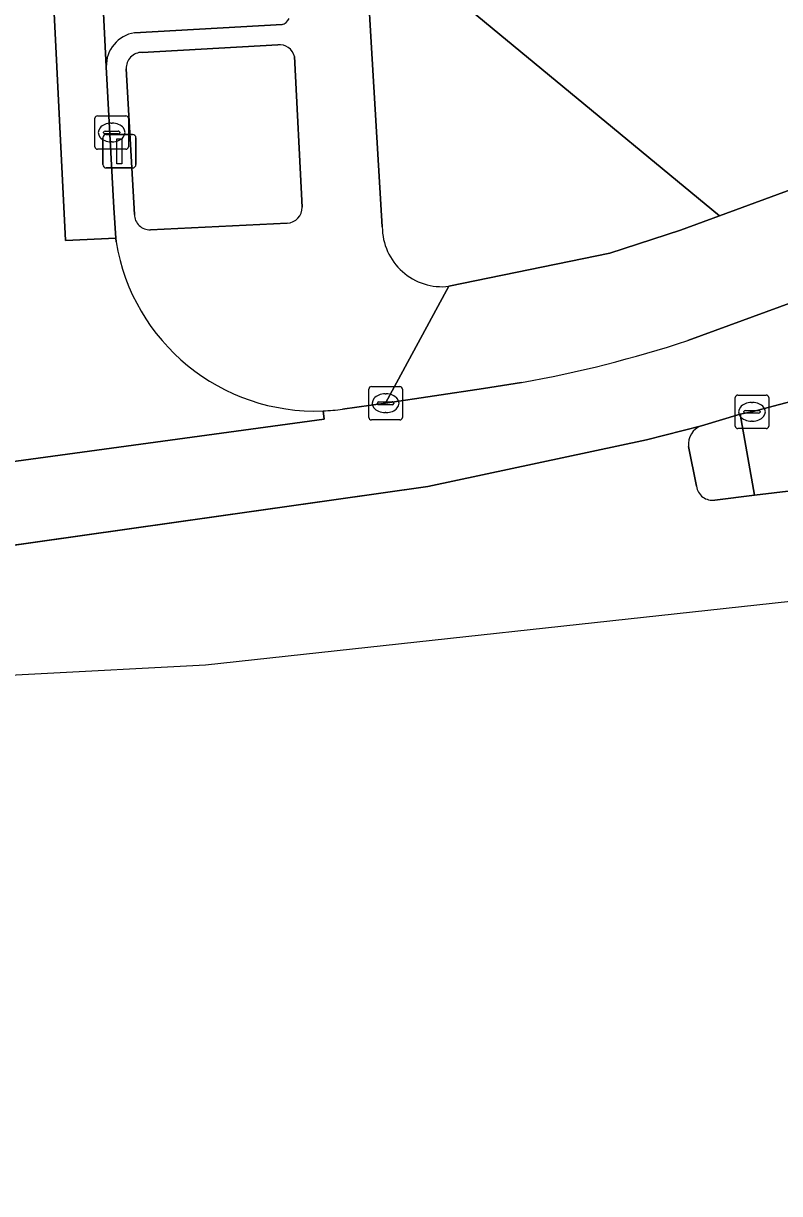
# Model space of a CAD drawing. Extents: x 160554 to 161248, y 385329 to 386506.
# Drawn here: x 161158.93 to 161181.55, y 385329.84 to 385364.84 of the extents above; entities that cross this region are included whole.
import ezdxf

# ---------------------------------------------------------------- set-up
doc = ezdxf.new("R2010")
doc.units = 0
for name, color, linetype in [('IMGEO_Berm_groen', 7, 'Continuous'), ('IMGEO_Fietspad_gesloten', 7, 'Continuous'), ('IMGEO_Groenvoorziening', 7, 'Continuous'), ('IMGEO_Kolk', 7, 'Continuous'), ('IMGEO_Lichtmast', 7, 'Continuous'), ('IMGEO_Parkeervlak_open', 7, 'Continuous'), ('IMGEO_Rijbaan_lokaal_gesloten', 7, 'Continuous'), ('IMGEO_Rijbaan_lokaal_open', 7, 'Continuous'), ('IMGEO_Verkeerseiland_gesloten', 7, 'Continuous'), ('IMGEO_Voetpad_open', 7, 'Continuous')]:
    doc.layers.add(name, color=color, linetype=linetype)

msp = doc.modelspace()

# ---------------------------------------------------------------- linework, layer by layer
at = {"layer": 'IMGEO_Berm_groen'}
msp.add_lwpolyline([(161181.887, 385353.533), (161180.727, 385353.226), (161180.377, 385353.157), (161180.802, 385350.733), (161185.001, 385351.234), (161202.157, 385353.302), (161202.759, 385353.376), (161203.142, 385353.452), (161203.215, 385353.467)], dxfattribs=at)
at = {"layer": 'IMGEO_Fietspad_gesloten'}
for points in [[(161202.204, 385360.679), (161202.402, 385360.737), (161202.694, 385360.823), (161205.36, 385361.607), (161203.941, 385364.879), (161203.009, 385364.483), (161202.062, 385364.121), (161186.103, 385358.079), (161182.38, 385356.669), (161178.808, 385355.36)], [(161173.832, 385354.105), (161172.692, 385353.922), (161169.765, 385353.482), (161168.477, 385353.305)], [(161167.894, 385353.254), (161167.924, 385353.004), (161151.021, 385350.7), (161150.976, 385350.908), (161145.316, 385350.247), (161143.272, 385350.151), (161085.829, 385347.319), (161085.366, 385347.295), (161073.732, 385346.7), (161073.593, 385346.692), (161010.368, 385343.456)], [(161034.402, 385342.87), (161141.871, 385348.183), (161157.592, 385349.093), (161171.027, 385350.994), (161177.568, 385352.385), (161179.212, 385352.808), (161180.377, 385353.157), (161180.727, 385353.226), (161181.887, 385353.533)]]:
    msp.add_lwpolyline(points, dxfattribs=at)
for centre, radius, start, end in [((161167.612, 385389.26), 35.701, 280.0338, 288.277), ((161167.613, 385359.819), 6.571, 272.447, 277.5519)]:
    msp.add_arc(centre, radius, start, end, dxfattribs=at)
at = {"layer": 'IMGEO_Groenvoorziening'}
msp.add_lwpolyline([(161190.837, 385375.222), (161172.427, 385374.283), (161168.75, 385374.095), (161169.122, 385367.869), (161179.751, 385359.083), (161193.291, 385364.062), (161192.737, 385375.319)], close=True, dxfattribs=at)
for points in [[(161171.66, 385356.979), (161176.475, 385357.972), (161178.593, 385358.657), (161179.751, 385359.083), (161169.122, 385367.869), (161169.346, 385364.113), (161169.666, 385358.754)], [(161166.537, 385364.205), (161162.478, 385363.977)], [(161167.271, 385359.35), (161167.043, 385363.855)], [(161162.005, 385363.482), (161162.246, 385359.126)], [(161162.726, 385358.672), (161166.821, 385358.866)]]:
    msp.add_lwpolyline(points, dxfattribs=at)
for centre, radius, start, end in [((161166.58, 385363.726), 0.481, 15.5657, 95.0911), ((161162.47, 385363.512), 0.465, 88.9566, 183.6473), ((161166.785, 385359.35), 0.486, 274.2269, 359.9426), ((161162.709, 385359.135), 0.463, 181.0897, 272.0994), ((161171.454, 385358.756), 1.788, 180.05, 276.6009)]:
    msp.add_arc(centre, radius, start, end, dxfattribs=at)
at = {"layer": 'IMGEO_Kolk'}
for p, q in [((161161.067, 385361.153), (161161.067, 385362.005)), ((161161.142, 385362.079), (161161.994, 385362.079)), ((161162.068, 385362.005), (161162.068, 385361.153)), ((161161.555, 385361.859), (161161.58, 385361.859)), ((161161.326, 385361.573), (161161.326, 385361.585)), ((161161.764, 385361.536), (161161.366, 385361.536)), ((161161.369, 385361.622), (161161.767, 385361.622)), ((161161.81, 385361.585), (161161.81, 385361.573)), ((161161.994, 385361.079), (161161.142, 385361.079)), ((161161.578, 385361.299), (161161.553, 385361.299)), ((161169.339, 385353.982), (161170.191, 385353.982)), ((161169.264, 385353.056), (161169.264, 385353.908)), ((161169.752, 385353.762), (161169.777, 385353.762)), ((161170.265, 385353.908), (161170.265, 385353.056)), ((161180.226, 385352.8), (161180.226, 385353.652)), ((161180.301, 385353.726), (161181.153, 385353.726)), ((161181.227, 385353.652), (161181.227, 385352.8)), ((161169.523, 385353.476), (161169.523, 385353.488)), ((161169.961, 385353.439), (161169.563, 385353.439)), ((161169.566, 385353.525), (161169.964, 385353.525)), ((161170.007, 385353.488), (161170.007, 385353.476)), ((161180.528, 385353.269), (161180.926, 385353.269)), ((161180.714, 385353.506), (161180.739, 385353.506)), ((161170.191, 385352.982), (161169.339, 385352.982)), ((161169.775, 385353.202), (161169.75, 385353.202)), ((161180.485, 385353.22), (161180.485, 385353.232)), ((161180.923, 385353.183), (161180.525, 385353.183)), ((161180.737, 385352.946), (161180.712, 385352.946)), ((161180.969, 385353.232), (161180.969, 385353.22)), ((161181.153, 385352.726), (161180.301, 385352.726))]:
    msp.add_line(p, q, dxfattribs=at)
for points in [[(161161.067, 385361.153), (161161.067, 385362.005)], [(161161.142, 385362.079), (161161.994, 385362.079)], [(161162.068, 385362.005), (161162.068, 385361.153)], [(161161.994, 385361.079), (161161.142, 385361.079)], [(161169.339, 385353.982), (161170.191, 385353.982)], [(161169.264, 385353.056), (161169.264, 385353.908)], [(161170.265, 385353.908), (161170.265, 385353.056)], [(161180.226, 385352.8), (161180.226, 385353.652)], [(161180.301, 385353.726), (161181.153, 385353.726)], [(161181.227, 385353.652), (161181.227, 385352.8)], [(161170.191, 385352.982), (161169.339, 385352.982)], [(161181.153, 385352.726), (161180.301, 385352.726)]]:
    msp.add_lwpolyline(points, dxfattribs=at)
for centre, radius, start, end in [((161161.144, 385362.003), 0.0765, 91.552, 178.448), ((161161.144, 385362.003), 0.0765, 91.552, 178.448), ((161161.992, 385362.003), 0.0765, 1.552, 88.448), ((161161.992, 385362.003), 0.0765, 1.552, 88.448), ((161161.366, 385361.582), 0.0403, 85.8775, 175.7526), ((161161.363, 385361.572), 0.0366, 178.938, 274.7102), ((161161.767, 385361.579), 0.043, 264.8664, 352.4533), ((161161.771, 385361.584), 0.0386, 1.7309, 96.639), ((161161.144, 385361.155), 0.0765, 181.552, 268.448), ((161161.144, 385361.155), 0.0765, 181.552, 268.448), ((161161.992, 385361.155), 0.0765, 271.552, 358.448), ((161161.992, 385361.155), 0.0765, 271.552, 358.448), ((161169.341, 385353.906), 0.0765, 91.552, 178.448), ((161169.341, 385353.906), 0.0765, 91.552, 178.448), ((161170.189, 385353.906), 0.0765, 1.552, 88.448), ((161170.189, 385353.906), 0.0765, 1.552, 88.448), ((161180.303, 385353.65), 0.0765, 91.552, 178.448), ((161180.303, 385353.65), 0.0765, 91.552, 178.448), ((161181.151, 385353.65), 0.0765, 1.552, 88.448), ((161181.151, 385353.65), 0.0765, 1.552, 88.448), ((161169.563, 385353.485), 0.0403, 85.8775, 175.7526), ((161169.56, 385353.475), 0.0366, 178.938, 274.7102), ((161169.964, 385353.482), 0.043, 264.8664, 352.4533), ((161169.968, 385353.487), 0.0386, 1.7309, 96.639), ((161180.525, 385353.229), 0.0403, 85.8775, 175.7526), ((161180.93, 385353.231), 0.0386, 1.7309, 96.639), ((161169.341, 385353.058), 0.0765, 181.552, 268.448), ((161169.341, 385353.058), 0.0765, 181.552, 268.448), ((161170.189, 385353.058), 0.0765, 271.552, 358.448), ((161170.189, 385353.058), 0.0765, 271.552, 358.448), ((161180.522, 385353.219), 0.0366, 178.938, 274.7102), ((161180.926, 385353.226), 0.043, 264.8664, 352.4533), ((161180.303, 385352.802), 0.0765, 181.552, 268.448), ((161180.303, 385352.802), 0.0765, 181.552, 268.448), ((161181.151, 385352.802), 0.0765, 271.552, 358.448), ((161181.151, 385352.802), 0.0765, 271.552, 358.448)]:
    msp.add_arc(centre, radius, start, end, dxfattribs=at)
for centre, major_axis, ratio, start_param, end_param in [((161161.554, 385361.579), (-0.387, 0.002), 0.722429, 4.712389, 7.853982), ((161161.579, 385361.579), (-0.39, 0.002), 0.717154, 1.570796, 4.712389), ((161169.751, 385353.482), (-0.387, 0.002), 0.722429, 4.712389, 7.853982), ((161169.776, 385353.482), (-0.39, 0.002), 0.717154, 1.570796, 4.712389), ((161180.713, 385353.226), (-0.387, 0.002), 0.722429, 4.712389, 7.853982), ((161180.738, 385353.226), (-0.39, 0.002), 0.717154, 1.570796, 4.712389)]:
    msp.add_ellipse(centre, major_axis=major_axis, ratio=ratio, start_param=start_param, end_param=end_param, dxfattribs=at)
at = {"layer": 'IMGEO_Lichtmast'}
for p, q in [((161161.305, 385360.62), (161161.305, 385361.42)), ((161161.305, 385361.42), (161161.305, 385360.62)), ((161161.405, 385361.52), (161162.195, 385361.52)), ((161162.195, 385361.52), (161161.405, 385361.52)), ((161162.295, 385361.42), (161162.295, 385360.62)), ((161162.295, 385360.62), (161162.295, 385361.42)), ((161162.195, 385360.52), (161161.405, 385360.52)), ((161161.405, 385360.52), (161162.195, 385360.52))]:
    msp.add_line(p, q, dxfattribs=at)
msp.add_lwpolyline([(161161.725, 385361.395), (161161.875, 385361.395), (161161.875, 385360.645), (161161.725, 385360.645), (161161.725, 385361.395)], dxfattribs=at)
for centre, start, end in [((161161.405, 385361.42), 90, 180), ((161161.405, 385361.42), 90, 180), ((161162.195, 385361.42), 0, 90), ((161162.195, 385361.42), 360, 90), ((161161.405, 385360.62), 180, 270), ((161161.405, 385360.62), 180, 270), ((161162.195, 385360.62), 270, 0), ((161162.195, 385360.62), 270, 0)]:
    msp.add_arc(centre, 0.1, start, end, dxfattribs=at)
at = {"layer": 'IMGEO_Parkeervlak_open'}
for points in [[(161159.921, 385393.326), (161161.407, 385363.545)], [(161162.252, 385364.564), (161166.665, 385364.806)]]:
    msp.add_lwpolyline(points, dxfattribs=at)
for centre, radius, start, end in [((161166.584, 385365.113), 0.317, 284.7397, 336.8197), ((161162.414, 385363.569), 1.008, 99.2736, 181.3924)]:
    msp.add_arc(centre, radius, start, end, dxfattribs=at)
at = {"layer": 'IMGEO_Rijbaan_lokaal_gesloten'}
for points in [[(161158.397, 385394.124), (161160.185, 385358.351), (161161.693, 385358.418), (161161.635, 385359.326), (161161.407, 385363.545), (161159.921, 385393.326), (161159.893, 385393.966)], [(160858.736, 385329.845), (160946.542, 385334.387), (161159.084, 385345.381), (161164.38, 385345.655), (161210, 385350.626), (161209.307, 385356.836), (161206.201, 385354.636)], [(161203.215, 385353.467), (161203.142, 385353.452), (161202.759, 385353.376), (161202.157, 385353.302), (161185.001, 385351.234), (161180.802, 385350.733), (161179.617, 385350.586)], [(161179.212, 385352.808), (161177.568, 385352.385), (161171.027, 385350.994), (161157.592, 385349.093), (161141.871, 385348.183), (161034.402, 385342.87), (160939.068, 385337.926), (160868.279, 385334.438), (160858.352, 385334.048), (160858.736, 385329.845)], [(161179.066, 385350.999), (161178.825, 385352.193)]]:
    msp.add_lwpolyline(points, dxfattribs=at)
for centre, radius, start, end in [((161179.414, 385352.251), 0.592, 109.9783, 185.6599), ((161179.544, 385351.063), 0.482, 187.5932, 278.7003)]:
    msp.add_arc(centre, radius, start, end, dxfattribs=at)
at = {"layer": 'IMGEO_Rijbaan_lokaal_open'}
for points in [[(161161.7, 385358.31), (161161.693, 385358.418), (161160.185, 385358.351), (161158.397, 385394.124)], [(161150.976, 385350.908), (161151.021, 385350.7), (161167.924, 385353.004), (161167.894, 385353.254)]]:
    msp.add_lwpolyline(points, dxfattribs=at)
msp.add_arc((161167.661, 385359.29), 6.041, 189.3373, 272.215, dxfattribs=at)
at = {"layer": 'IMGEO_Verkeerseiland_gesloten'}
for points in [[(161180.377, 385353.157), (161179.212, 385352.808)], [(161179.617, 385350.586), (161180.802, 385350.733), (161180.377, 385353.157)], [(161178.825, 385352.193), (161179.066, 385350.999)]]:
    msp.add_lwpolyline(points, dxfattribs=at)
for centre, radius, start, end in [((161179.414, 385352.251), 0.592, 109.9783, 185.6599), ((161179.544, 385351.063), 0.482, 187.5932, 278.7003)]:
    msp.add_arc(centre, radius, start, end, dxfattribs=at)
at = {"layer": 'IMGEO_Voetpad_open'}
for points in [[(161169.666, 385358.754), (161169.346, 385364.113), (161169.122, 385367.869), (161168.75, 385374.095)], [(161202.429, 385367.493), (161197.726, 385365.709), (161196.311, 385365.172), (161193.291, 385364.062), (161179.751, 385359.083), (161178.593, 385358.657), (161176.475, 385357.972), (161171.66, 385356.979), (161169.765, 385353.482), (161172.692, 385353.922), (161173.832, 385354.105)], [(161166.665, 385364.806), (161162.252, 385364.564)], [(161162.478, 385363.977), (161166.537, 385364.205)], [(161178.808, 385355.36), (161182.38, 385356.669), (161186.103, 385358.079), (161202.062, 385364.121)], [(161167.043, 385363.855), (161167.271, 385359.35)], [(161161.407, 385363.545), (161161.635, 385359.326), (161161.693, 385358.418), (161161.7, 385358.31)], [(161162.246, 385359.126), (161162.005, 385363.482)], [(161166.821, 385358.866), (161162.726, 385358.672)], [(161168.477, 385353.305), (161169.765, 385353.482), (161171.66, 385356.979)]]:
    msp.add_lwpolyline(points, dxfattribs=at)
for centre, radius, start, end in [((161166.584, 385365.113), 0.317, 284.7397, 336.8197), ((161162.414, 385363.569), 1.008, 99.2736, 181.3924), ((161166.58, 385363.726), 0.481, 15.5657, 95.0911), ((161162.47, 385363.512), 0.465, 88.9566, 183.6473), ((161166.785, 385359.35), 0.486, 274.2269, 359.9426), ((161162.709, 385359.135), 0.463, 181.0897, 272.0994), ((161171.454, 385358.756), 1.788, 180.05, 276.6009), ((161167.661, 385359.29), 6.041, 189.3373, 272.215), ((161167.612, 385389.26), 35.701, 280.0338, 288.277), ((161167.613, 385359.819), 6.571, 272.447, 277.5519)]:
    msp.add_arc(centre, radius, start, end, dxfattribs=at)

doc.saveas('drawing.dxf')
